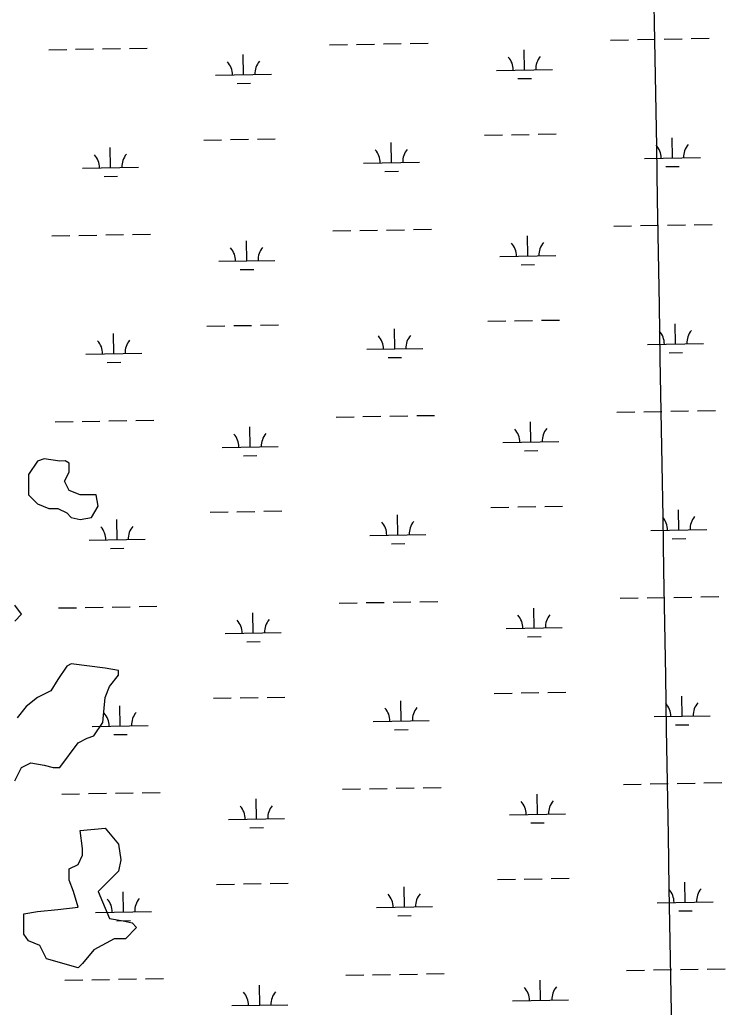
# Model space of a CAD drawing. Extents: x 3892998 to 3931244, y 278583 to 304547.
# Drawn here: x 3901302 to 3902579, y 290710 to 292475 of the extents above; entities that cross this region are included whole.
import ezdxf

# ---------------------------------------------------------------- set-up
doc = ezdxf.new("R2010")
doc.units = 0
for name, color, linetype in [('V-GRID-MAJR', 7, 'Continuous'), ('V-TOPO-SHOR', 7, 'Continuous'), ('V-WETL-SWMP', 7, 'Continuous')]:
    doc.layers.add(name, color=color, linetype=linetype)

msp = doc.modelspace()

# ---------------------------------------------------------------- linework, layer by layer
at = {"layer": 'V-GRID-MAJR'}
msp.add_spline([(3902578.647, 284107.213), (3902475.546, 290165.246), (3902372.4110000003, 296225.205), (3902269.2770000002, 302285.157), (3902269.244, 302287.088)], degree=3, dxfattribs=at)
at = {"layer": 'V-TOPO-SHOR'}
for points in [[(3901373.959834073, 291686.14199300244), (3901345.7686274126, 291690.1693082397), (3901333.686681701, 291686.14199300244), (3901317.5774207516, 291661.97810157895), (3901317.5774207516, 291625.73226444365), (3901333.686681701, 291609.6230034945), (3901353.823257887, 291601.5683730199), (3901369.932518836, 291601.5683730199), (3901386.0417797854, 291593.5137425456), (3901394.096410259, 291585.459112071), (3901410.2056712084, 291581.43179683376), (3901430.342247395, 291585.459112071), (3901442.4241931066, 291605.59568825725), (3901438.396877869, 291625.73226444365), (3901410.2056712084, 291625.73226444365), (3901390.0690950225, 291633.78689491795), (3901382.014464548, 291649.8961558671), (3901390.0690950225, 291666.005416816), (3901390.0690950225, 291682.1146777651), (3901383.084624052, 291686.4728635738), (3901373.959834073, 291686.14199300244)], [(3901293.4135293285, 291400.20261115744), (3901305.49547504, 291412.284556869), (3901293.4135293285, 291428.3938178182)], [(3901450.478823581, 291218.97342548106), (3901454.5061388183, 291263.2738930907), (3901462.560769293, 291283.4104692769), (3901478.670030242, 291303.54704546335), (3901478.670030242, 291311.6016759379), (3901454.5061388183, 291315.6289911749), (3901394.096410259, 291323.6836216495), (3901386.0417797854, 291319.65630641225), (3901369.932518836, 291295.49241498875), (3901357.850573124, 291275.3558388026), (3901333.686681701, 291263.2738930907), (3901313.5501055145, 291247.1646321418), (3901297.4408445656, 291227.0280559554)], [(3901293.4135293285, 291114.26322931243), (3901305.49547504, 291138.42712073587), (3901321.6047359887, 291146.48175121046), (3901345.7686274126, 291142.4544359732), (3901361.8778883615, 291138.42712073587), (3901373.959834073, 291138.42712073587), (3901406.1783559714, 291182.72758834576), (3901422.2876169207, 291190.7822188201), (3901434.369562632, 291194.8095340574), (3901450.478823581, 291218.97342548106)]]:
    msp.add_lwpolyline(points, dxfattribs=at)
msp.add_lwpolyline([(3901410.2056712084, 291025.6622940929), (3901454.5061388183, 291029.68960933), (3901478.670030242, 291001.4984026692), (3901482.697345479, 290973.30719600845), (3901478.670030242, 290953.1706198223), (3901442.4241931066, 290916.924782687), (3901462.560769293, 290868.59699984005), (3901486.724660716, 290864.5696846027), (3901502.8339216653, 290860.54236936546), (3901510.88855214, 290852.48773889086), (3901490.7519759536, 290832.3511627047), (3901470.615399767, 290832.3511627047), (3901434.369562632, 290812.2145865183), (3901414.2329864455, 290788.0506950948), (3901406.1783559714, 290779.99606462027), (3901349.7959426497, 290796.1053255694), (3901337.713996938, 290820.26921699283), (3901317.5774207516, 290828.3238474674), (3901309.5227902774, 290840.40579317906), (3901309.5227902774, 290876.65163031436), (3901333.686681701, 290880.6789455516), (3901369.932518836, 290884.7062607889), (3901406.1783559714, 290888.7335760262), (3901398.1237254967, 290916.924782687), (3901390.0690950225, 290937.06135887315), (3901390.0690950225, 290957.19793505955), (3901406.1783559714, 290965.25256553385), (3901414.2329864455, 290981.36182648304), (3901414.2329864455, 290993.44377219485)], close=True, dxfattribs=at)
at = {"layer": 'V-WETL-SWMP'}
for p, q in [((3901855.767786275, 292430.046155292), (3901887.7629929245, 292430.59999743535)), ((3901903.7605962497, 292430.87691850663), (3901935.755802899, 292431.43076065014)), ((3901951.7534062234, 292431.7076817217), (3901983.7486128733, 292432.261523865)), ((3901999.746216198, 292432.5384449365), (3902031.741422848, 292433.09228707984)), ((3902357.6006043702, 292438.73296161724), (3902389.59581102, 292439.2868037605)), ((3902405.5934143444, 292439.56372483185), (3902437.588620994, 292440.11756697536)), ((3902453.5862243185, 292440.3944880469), (3902485.5814309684, 292440.9483301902)), ((3902501.579034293, 292441.2252512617), (3902533.5742409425, 292441.779093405)), ((3901353.9349681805, 292421.35934896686), (3901385.9301748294, 292421.9131911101)), ((3901401.9277781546, 292422.1901121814), (3901433.922984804, 292422.743954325)), ((3901449.9205881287, 292423.0208753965), (3901481.915794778, 292423.57471753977)), ((3901497.913398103, 292423.85163861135), (3901529.9086047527, 292424.4054807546)), ((3901702.0771631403, 292376.6361445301), (3901701.454090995, 292412.6307520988)), ((3902203.9099812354, 292385.32295085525), (3902203.2869090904, 292421.317558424)), ((3901652.084652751, 292375.77076618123), (3901752.0696735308, 292377.5015228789)), ((3902153.917470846, 292384.45757250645), (3902253.902491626, 292386.1883292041)), ((3901690.3460335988, 292360.999765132), (3901714.3424385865, 292361.41514673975)), ((3902192.1788516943, 292369.68657145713), (3902216.175256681, 292370.1019530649)), ((3901630.6780053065, 292259.9509211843), (3901662.673211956, 292260.50476332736)), ((3901678.670815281, 292260.7816843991), (3901710.6660219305, 292261.3355265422)), ((3901726.6636252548, 292261.61244761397), (3901758.6588319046, 292262.166289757)), ((3901966.2754382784, 292219.3232108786), (3901965.652366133, 292255.3178184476)), ((3902132.5108234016, 292268.6377275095), (3902164.5060300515, 292269.1915696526)), ((3902180.5036333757, 292269.46849072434), (3902212.498840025, 292270.0223328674)), ((3902228.49644335, 292270.2992539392), (3902260.4916499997, 292270.8530960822)), ((3902468.1082563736, 292228.0100172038), (3902467.4851842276, 292264.0046247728)), ((3901464.442620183, 292210.6364045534), (3901463.819548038, 292246.6310121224)), ((3901916.282927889, 292218.4578325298), (3902016.267948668, 292220.188589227)), ((3902418.1157459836, 292227.144638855), (3902518.1007667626, 292228.87539555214)), ((3901414.450109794, 292209.7710262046), (3901514.4351305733, 292211.50178290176)), ((3901954.544308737, 292203.68683148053), (3901978.5407137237, 292204.102213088)), ((3902456.377126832, 292212.3736378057), (3902480.3735318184, 292212.78901941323)), ((3901452.711490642, 292195.0000251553), (3901476.707895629, 292195.41540676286)), ((3901861.525578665, 292097.420986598), (3901893.5207853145, 292097.97482874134)), ((3901909.5183886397, 292098.2517498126), (3901941.5135952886, 292098.80559195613)), ((3901957.5111986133, 292099.08251302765), (3901989.506405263, 292099.636355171)), ((3902005.504008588, 292099.9132762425), (3902037.499215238, 292100.4671183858)), ((3902363.35839676, 292106.1077929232), (3902395.35360341, 292106.6616350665)), ((3902411.3512067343, 292106.9385561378), (3902443.3464133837, 292107.49239828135)), ((3902459.3440167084, 292107.76931935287), (3902491.3392233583, 292108.32316149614)), ((3902507.336826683, 292108.6000825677), (3902539.3320333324, 292109.153924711)), ((3901359.69276057, 292088.73418027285), (3901391.6879672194, 292089.2880224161)), ((3901407.685570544, 292089.5649434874), (3901439.680777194, 292090.11878563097)), ((3901455.6783805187, 292090.3957067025), (3901487.6735871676, 292090.94954884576)), ((3901503.671190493, 292091.2264699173), (3901535.6663971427, 292091.7803120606)), ((3901707.8349555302, 292044.010975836), (3901707.2118833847, 292080.0055834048)), ((3902209.6677736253, 292052.69778216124), (3902209.04470148, 292088.69238972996)), ((3901657.8424451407, 292043.1455974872), (3901757.8274659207, 292044.8763541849)), ((3902159.675263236, 292051.83240381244), (3902259.660284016, 292053.5631605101)), ((3901696.1038259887, 292028.37459643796), (3901720.100230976, 292028.7899780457)), ((3902197.9366440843, 292037.0614027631), (3902221.933049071, 292037.4767843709)), ((3902138.2686157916, 291936.0125588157), (3902170.263822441, 291936.5664009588)), ((3902186.261425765, 291936.84332203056), (3902218.256632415, 291937.3971641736)), ((3902234.25423574, 291937.67408524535), (3902266.2494423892, 291938.22792738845)), ((3901636.435797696, 291927.32575249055), (3901668.431004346, 291927.8795946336)), ((3901684.4286076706, 291928.15651570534), (3901716.4238143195, 291928.71035784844)), ((3901732.4214176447, 291928.9872789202), (3901764.4166242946, 291929.54112106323)), ((3901972.033230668, 291886.6980421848), (3901971.4101585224, 291922.6926497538)), ((3902473.866048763, 291895.38484851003), (3902473.242976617, 291931.37945607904)), ((3901470.200412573, 291878.01123585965), (3901469.5773404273, 291914.0058434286)), ((3901922.0407202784, 291885.832663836), (3902022.0257410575, 291887.5634205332)), ((3902423.873538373, 291894.51947016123), (3902523.8585591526, 291896.25022685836)), ((3901420.2079021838, 291877.1458575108), (3901520.192922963, 291878.876614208)), ((3901960.302101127, 291871.06166278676), (3901984.2985061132, 291871.47704439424)), ((3902462.1349192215, 291879.7484691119), (3902486.1313242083, 291880.16385071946)), ((3901458.4692830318, 291862.37485646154), (3901482.4656880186, 291862.7902380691)), ((3901509.4289828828, 291758.6013012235), (3901541.424189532, 291759.15514336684)), ((3901867.2833710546, 291764.79581790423), (3901899.2785777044, 291765.34966004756)), ((3901915.276181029, 291765.62658111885), (3901947.271387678, 291766.18042326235)), ((3901963.2689910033, 291766.4573443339), (3901995.2641976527, 291767.0111864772)), ((3902011.261800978, 291767.2881075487), (3902043.2570076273, 291767.841949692)), ((3902369.11618915, 291773.48262422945), (3902401.111395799, 291774.0364663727)), ((3902417.108999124, 291774.313387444), (3902449.104205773, 291774.8672295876)), ((3902465.1018090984, 291775.1441506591), (3902497.097015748, 291775.69799280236)), ((3902513.0946190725, 291775.97491387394), (3902545.089825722, 291776.5287560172)), ((3901365.4505529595, 291756.109011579), (3901397.4457596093, 291756.66285372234)), ((3901413.443362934, 291756.93977479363), (3901445.4385695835, 291757.4936169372)), ((3901461.4361729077, 291757.7705380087), (3901493.4313795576, 291758.324380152)), ((3901713.59274792, 291711.38580714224), (3901712.9696757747, 291747.380414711)), ((3902215.4255660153, 291720.07261346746), (3902214.80249387, 291756.0672210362)), ((3901663.60023753, 291710.52042879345), (3901763.58525831, 291712.2511854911)), ((3902165.433055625, 291719.2072351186), (3902265.4180764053, 291720.93799181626)), ((3901701.8616183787, 291695.74942774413), (3901725.8580233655, 291696.1648093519)), ((3902203.694436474, 291704.43623406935), (3902227.69084146, 291704.8516156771)), ((3902144.026408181, 291603.3873901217), (3902176.021614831, 291603.94123226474)), ((3902192.019218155, 291604.21815333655), (3902224.0144248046, 291604.7719954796)), ((3902240.01202813, 291605.04891655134), (3902272.007234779, 291605.60275869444)), ((3901642.193590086, 291594.7005837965), (3901674.188796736, 291595.2544259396)), ((3901690.18640006, 291595.53134701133), (3901722.1816067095, 291596.0851891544)), ((3901738.1792100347, 291596.3621102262), (3901770.174416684, 291596.9159523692)), ((3901977.791023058, 291554.0728734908), (3901977.167950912, 291590.0674810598)), ((3902479.6238411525, 291562.759679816), (3902479.000769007, 291598.754287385)), ((3901475.958204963, 291545.38606716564), (3901475.3351328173, 291581.3806747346)), ((3901927.7985126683, 291553.207495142), (3902027.7835334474, 291554.9382518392)), ((3902429.631330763, 291561.89430146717), (3902529.6163515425, 291563.62505816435)), ((3902467.8927116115, 291547.1233004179), (3902491.8891165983, 291547.53868202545)), ((3901425.9656945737, 291544.5206888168), (3901525.950715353, 291546.251445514)), ((3901464.2270754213, 291529.74968776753), (3901488.223480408, 291530.16506937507)), ((3901966.059893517, 291538.4364940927), (3901990.056298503, 291538.85187570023)), ((3902374.8739815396, 291440.85745553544), (3902406.869188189, 291441.4112976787)), ((3902422.8667915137, 291441.68821875), (3902454.861998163, 291442.24206089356)), ((3902470.8596014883, 291442.5189819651), (3902502.8548081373, 291443.07282410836)), ((3902518.8524114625, 291443.3497451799), (3902550.847618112, 291443.9035873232)), ((3901371.2083453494, 291423.483842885), (3901403.2035519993, 291424.03768502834)), ((3901419.201155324, 291424.3146060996), (3901451.1963619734, 291424.8684482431)), ((3901467.1939652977, 291425.1453693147), (3901499.1891719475, 291425.699211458)), ((3901515.1867752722, 291425.9761325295), (3901547.181981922, 291426.5299746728)), ((3901873.0411634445, 291432.1706492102), (3901905.0363700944, 291432.7244913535)), ((3901921.0339734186, 291433.0014124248), (3901953.029180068, 291433.55525456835)), ((3901969.0267833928, 291433.83217563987), (3902001.0219900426, 291434.3860177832)), ((3902017.019593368, 291434.6629388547), (3902049.014800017, 291435.216780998)), ((3901719.35054031, 291378.76063844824), (3901718.7274681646, 291414.755246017)), ((3902221.1833584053, 291387.44744477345), (3902220.5602862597, 291423.4420523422)), ((3901669.35802992, 291377.89526009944), (3901769.3430507, 291379.6260167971)), ((3902171.190848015, 291386.5820664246), (3902271.175868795, 291388.31282312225)), ((3902209.4522288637, 291371.81106537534), (3902233.44863385, 291372.2264469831)), ((3901707.6194107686, 291363.1242590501), (3901731.6158157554, 291363.5396406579)), ((3902149.7842005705, 291270.7622214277), (3902181.7794072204, 291271.31606357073)), ((3902197.7770105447, 291271.5929846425), (3902229.7722171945, 291272.1468267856)), ((3902245.7698205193, 291272.42374785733), (3902277.765027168, 291272.9775900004)), ((3902485.381633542, 291230.134511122), (3902484.7585613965, 291266.12911869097)), ((3901481.7159973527, 291212.7608984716), (3901481.0929252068, 291248.7555060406)), ((3901647.951382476, 291262.0754151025), (3901679.946589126, 291262.6292572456)), ((3901695.9441924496, 291262.9061783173), (3901727.9393990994, 291263.46002046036)), ((3901743.937002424, 291263.7369415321), (3901775.9322090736, 291264.2907836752)), ((3901983.5488154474, 291221.4477047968), (3901982.9257433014, 291257.4423123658)), ((3902435.389123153, 291229.26913277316), (3902535.3741439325, 291230.99988947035)), ((3901431.7234869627, 291211.8955201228), (3901531.708507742, 291213.62627681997)), ((3901933.556305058, 291220.582326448), (3902033.5413258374, 291222.3130831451)), ((3902473.650504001, 291214.4981317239), (3902497.6469089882, 291214.91351333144)), ((3901469.984867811, 291197.1245190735), (3901493.9812727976, 291197.539900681)), ((3901971.817685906, 291205.8113253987), (3901995.8140908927, 291206.2267070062)), ((3902380.631773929, 291108.2322868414), (3902412.6269805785, 291108.7861289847)), ((3902428.6245839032, 291109.063050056), (3902460.619790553, 291109.6168921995)), ((3902476.6173938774, 291109.8938132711), (3902508.612600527, 291110.44765541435)), ((3902524.610203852, 291110.72457648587), (3902556.6054105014, 291111.2784186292)), ((3901376.9661377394, 291090.858674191), (3901408.9613443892, 291091.4125163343)), ((3901424.9589477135, 291091.6894374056), (3901456.954154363, 291092.2432795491)), ((3901472.9517576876, 291092.52020062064), (3901504.9469643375, 291093.07404276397)), ((3901520.944567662, 291093.3509638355), (3901552.9397743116, 291093.90480597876)), ((3901878.7989558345, 291099.5454805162), (3901910.794162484, 291100.0993226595)), ((3901926.791765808, 291100.3762437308), (3901958.786972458, 291100.93008587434)), ((3901974.7845757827, 291101.20700694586), (3902006.779782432, 291101.7608490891)), ((3902022.777385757, 291102.0377701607), (3902054.7725924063, 291102.591612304)), ((3902226.9411507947, 291054.82227607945), (3902226.318078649, 291090.81688364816)), ((3901725.1083326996, 291046.1354697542), (3901724.4852605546, 291082.13007732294)), ((3902176.9486404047, 291053.9568977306), (3902276.9336611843, 291055.68765442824)), ((3901675.1158223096, 291045.2700914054), (3901775.1008430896, 291047.000848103)), ((3902215.210021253, 291039.18589668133), (3902239.20642624, 291039.6012782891)), ((3901713.3772031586, 291030.4990903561), (3901737.373608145, 291030.9144719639)), ((3901653.709174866, 290929.4502464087), (3901685.7043815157, 290930.00408855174)), ((3901701.7019848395, 290930.28100962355), (3901733.6971914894, 290930.8348517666)), ((3901749.694794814, 290931.11177283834), (3901781.6900014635, 290931.66561498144)), ((3902155.5419929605, 290938.1370527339), (3902187.5371996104, 290938.69089487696)), ((3902203.5348029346, 290938.9678159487), (3902235.5300095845, 290939.5216580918)), ((3902251.5276129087, 290939.79857916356), (3902283.522819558, 290940.3524213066)), ((3902491.139425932, 290897.50934242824), (3902490.5163537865, 290933.5039499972)), ((3901487.4737897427, 290880.1357297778), (3901486.8507175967, 290916.1303373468)), ((3901989.3066078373, 290888.822536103), (3901988.6835356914, 290924.817143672)), ((3902441.146915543, 290896.6439640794), (3902541.1319363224, 290898.37472077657)), ((3901437.4812793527, 290879.270351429), (3901537.4663001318, 290881.0011081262)), ((3901939.3140974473, 290887.95715775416), (3902039.299118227, 290889.68791445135)), ((3902479.4082963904, 290881.8729630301), (3902503.4047013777, 290882.28834463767)), ((3901475.742660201, 290864.4993503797), (3901499.7390651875, 290864.9147319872)), ((3901977.575478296, 290873.1861567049), (3902001.5718832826, 290873.60153831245)), ((3902386.389566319, 290775.6071181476), (3902418.3847729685, 290776.16096029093)), ((3902434.382376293, 290776.4378813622), (3902466.377582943, 290776.9917235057)), ((3902482.3751862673, 290777.2686445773), (3902514.3703929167, 290777.8224867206)), ((3902530.3679962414, 290778.0994077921), (3902562.3632028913, 290778.6532499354)), ((3901382.7239301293, 290758.2335054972), (3901414.7191367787, 290758.7873476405)), ((3901430.7167401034, 290759.06426871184), (3901462.711946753, 290759.61811085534)), ((3901478.7095500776, 290759.89503192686), (3901510.7047567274, 290760.4488740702)), ((3901526.702360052, 290760.7257951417), (3901558.6975667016, 290761.279637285)), ((3901884.5567482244, 290766.92031182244), (3901916.551954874, 290767.4741539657)), ((3901932.549558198, 290767.751075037), (3901964.544764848, 290768.30491718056)), ((3901980.5423681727, 290768.5818382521), (3902012.537574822, 290769.13568039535)), ((3902028.535178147, 290769.4126014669), (3902060.530384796, 290769.9664436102)), ((3902232.6989431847, 290722.19710738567), (3902232.075871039, 290758.1917149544)), ((3901730.8661250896, 290713.51030106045), (3901730.243052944, 290749.50490862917)), ((3902182.7064327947, 290721.3317290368), (3902282.691453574, 290723.06248573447)), ((3901680.8736146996, 290712.6449227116), (3901780.8586354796, 290714.37567940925))]:
    msp.add_line(p, q, dxfattribs=at)
for centre, radius, start, end in [((3901646.8342843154, 292376.15475577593), 35.24628790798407, 0.21987999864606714, 41.7635383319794), ((3901757.3036065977, 292378.06699740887), 35.24628790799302, 140.21987699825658, 181.7635353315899), ((3902148.66710241, 292384.84156210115), 35.24628790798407, 0.21987999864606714, 41.7635383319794), ((3902259.1364246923, 292386.7538037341), 35.24628790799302, 140.21987699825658, 181.7635353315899), ((3901911.032559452, 292218.8418221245), 35.24628790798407, 0.21987999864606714, 41.7635383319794), ((3902021.501881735, 292220.7540637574), 35.24628790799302, 140.21987699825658, 181.7635353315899), ((3902412.865377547, 292227.5286284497), 35.24628790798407, 0.21987999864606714, 41.7635383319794), ((3902523.33469983, 292229.44087008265), 35.24628790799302, 140.21987699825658, 181.7635353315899), ((3901409.199741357, 292210.1550157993), 35.24628790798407, 0.21987999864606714, 41.7635383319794), ((3901519.66906364, 292212.0672574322), 35.24628790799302, 140.21987699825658, 181.7635353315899), ((3901652.592076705, 292043.5295870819), 35.24628790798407, 0.21987999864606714, 41.7635383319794), ((3901763.061398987, 292045.44182871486), 35.24628790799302, 140.21987699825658, 181.7635353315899), ((3902154.4248948, 292052.2163934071), 35.24628790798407, 0.21987999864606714, 41.7635383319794), ((3902264.8942170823, 292054.1286350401), 35.24628790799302, 140.21987699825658, 181.7635353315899), ((3902418.6231699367, 291894.9034597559), 35.24628790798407, 0.21987999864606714, 41.7635383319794), ((3902529.0924922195, 291896.81570138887), 35.24628790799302, 140.21987699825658, 181.7635353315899), ((3901414.957533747, 291877.5298471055), 35.24628790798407, 0.21987999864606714, 41.7635383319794), ((3901525.42685603, 291879.44208873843), 35.24628790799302, 140.21987699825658, 181.7635353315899), ((3901916.790351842, 291886.2166534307), 35.24628790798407, 0.21987999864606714, 41.7635383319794), ((3902027.259674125, 291888.12889506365), 35.24628790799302, 140.21987699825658, 181.7635353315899), ((3902160.182687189, 291719.5912247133), 35.24628790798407, 0.21987999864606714, 41.7635383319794), ((3902270.652009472, 291721.50346634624), 35.24628790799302, 140.21987699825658, 181.7635353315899), ((3901658.3498690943, 291710.90441838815), 35.24628790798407, 0.21987999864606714, 41.7635383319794), ((3901768.8191913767, 291712.8166600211), 35.24628790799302, 140.21987699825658, 181.7635353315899), ((3902424.3809623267, 291562.27829106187), 35.24628790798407, 0.21987999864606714, 41.7635383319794), ((3902534.8502846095, 291564.1905326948), 35.24628790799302, 140.21987699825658, 181.7635353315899), ((3901420.7153261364, 291544.9046784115), 35.24628790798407, 0.21987999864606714, 41.7635383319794), ((3901531.1846484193, 291546.8169200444), 35.24628790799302, 140.21987699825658, 181.7635353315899), ((3901922.548144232, 291553.5914847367), 35.24628790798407, 0.21987999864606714, 41.7635383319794), ((3902033.017466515, 291555.50372636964), 35.24628790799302, 140.21987699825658, 181.7635353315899), ((3902165.940479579, 291386.9660560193), 35.24628790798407, 0.21987999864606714, 41.7635383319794), ((3902276.4098018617, 291388.87829765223), 35.24628790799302, 140.21987699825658, 181.7635353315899), ((3901664.1076614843, 291378.27924969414), 35.24628790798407, 0.21987999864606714, 41.7635383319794), ((3901774.5769837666, 291380.1914913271), 35.24628790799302, 140.21987699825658, 181.7635353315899), ((3902430.138754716, 291229.65312236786), 35.24628790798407, 0.21987999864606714, 41.7635383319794), ((3902540.608076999, 291231.5653640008), 35.24628790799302, 140.21987699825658, 181.7635353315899), ((3901426.4731185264, 291212.2795097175), 35.24628790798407, 0.21987999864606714, 41.7635383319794), ((3901536.942440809, 291214.1917513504), 35.24628790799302, 140.21987699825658, 181.7635353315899), ((3901928.3059366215, 291220.96631604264), 35.24628790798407, 0.21987999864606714, 41.7635383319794), ((3902038.775258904, 291222.87855767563), 35.24628790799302, 140.21987699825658, 181.7635353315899), ((3902171.698271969, 291054.3408873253), 35.24628790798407, 0.21987999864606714, 41.7635383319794), ((3902282.1675942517, 291056.2531289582), 35.24628790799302, 140.21987699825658, 181.7635353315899), ((3901669.8654538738, 291045.6540810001), 35.24628790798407, 0.21987999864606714, 41.7635383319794), ((3901780.3347761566, 291047.566322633), 35.24628790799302, 140.21987699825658, 181.7635353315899), ((3901934.063729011, 290888.34114734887), 35.24628790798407, 0.21987999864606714, 41.7635383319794), ((3902044.533051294, 290890.2533889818), 35.24628790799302, 140.21987699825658, 181.7635353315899), ((3902435.896547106, 290897.0279536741), 35.24628790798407, 0.21987999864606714, 41.7635383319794), ((3902546.3658693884, 290898.940195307), 35.24628790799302, 140.21987699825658, 181.7635353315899), ((3901432.2309109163, 290879.6543410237), 35.24628790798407, 0.21987999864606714, 41.7635383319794), ((3901542.700233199, 290881.56658265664), 35.24628790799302, 140.21987699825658, 181.7635353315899), ((3901675.6232462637, 290713.0289123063), 35.24628790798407, 0.21987999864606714, 41.7635383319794), ((3901786.0925685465, 290714.94115393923), 35.24628790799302, 140.21987699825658, 181.7635353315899), ((3902177.456064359, 290721.7157186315), 35.24628790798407, 0.21987999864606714, 41.7635383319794), ((3902287.9253866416, 290723.62796026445), 35.24628790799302, 140.21987699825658, 181.7635353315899)]:
    msp.add_arc(centre, radius, start, end, dxfattribs=at)

doc.saveas('drawing.dxf')
